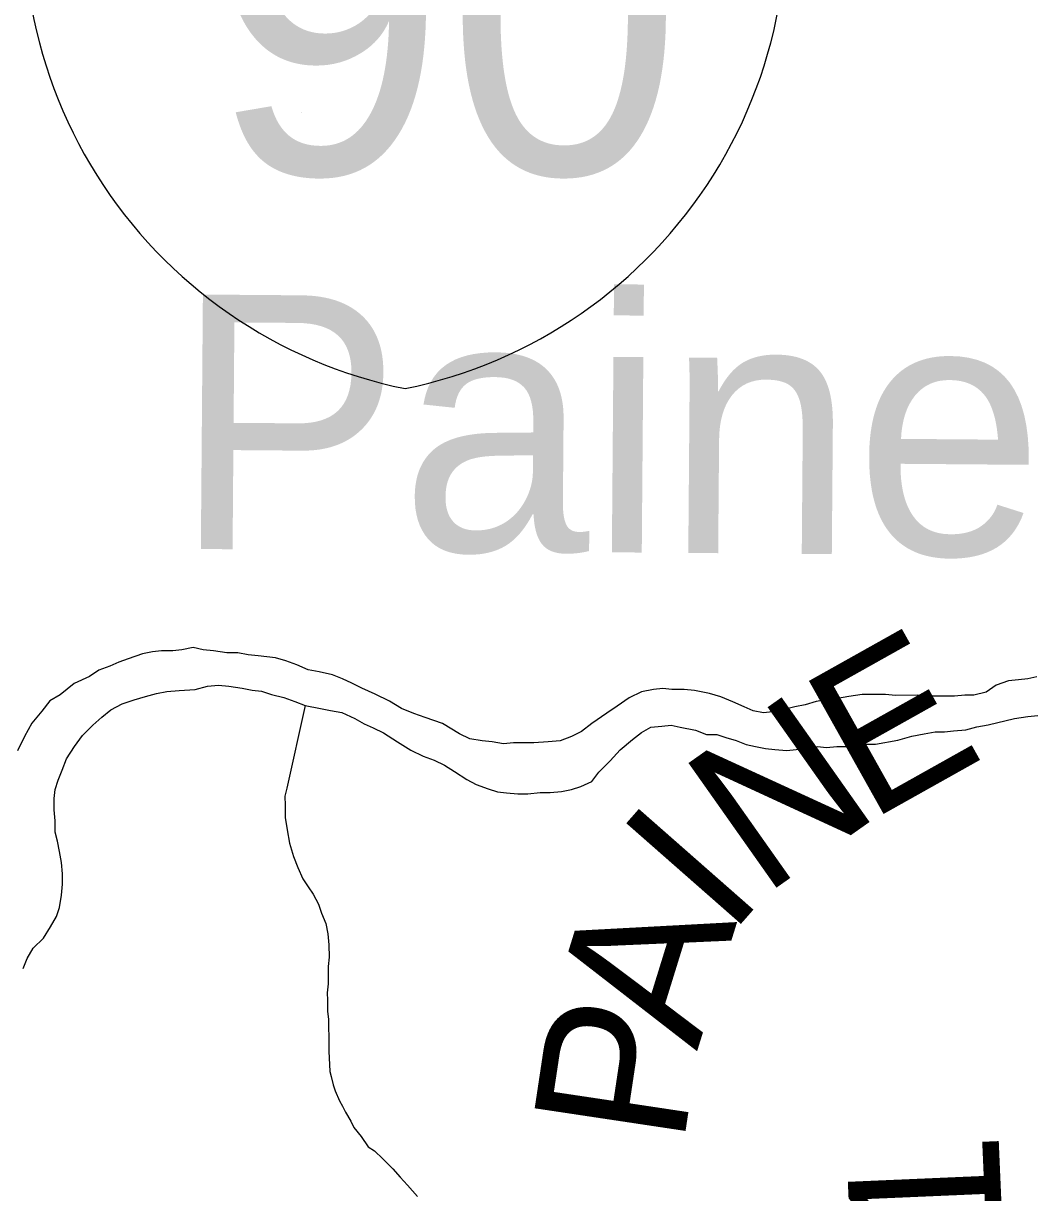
# Model space of a CAD drawing. Extents: x -59 to 82, y -3 to 49.
# Drawn here: x -48.5858 to -48.2103, y 45.296 to 45.7315 of the extents above; entities that cross this region are included whole.
import ezdxf

# ---------------------------------------------------------------- set-up
doc = ezdxf.new("R2010")
doc.units = 0
for name, color, linetype in [('GM_X_County_Road_Text', 7, 'Continuous'), ('GM_X_Interstate_Location', 7, 'Continuous'), ('GM_X_Interstate_Shield', 7, 'Continuous'), ('GM_X_Minor_River', 7, 'Continuous'), ('GM_X_Minor_River_Text', 7, 'Continuous')]:
    doc.layers.add(name, color=color, linetype=linetype)

msp = doc.modelspace()

# ---------------------------------------------------------------- linework, layer by layer
at = {"layer": 'GM_X_Interstate_Shield'}
for centre, start, end in [((-48.40812, 45.76941), 165.8066, 258.463), ((-48.47914, 45.76941), 281.537, 14.1934)]:
    msp.add_arc(centre, 0.17756, start, end, dxfattribs=at)
at = {"layer": 'GM_X_Minor_River'}
for p, q in [((-48.54148, 45.49666), (-48.54678, 45.49476)), ((-48.5377, 45.49743), (-48.54148, 45.49666)), ((-48.53429, 45.49781), (-48.5377, 45.49743)), ((-48.53013, 45.49782), (-48.53429, 45.49781)), ((-48.52672, 45.4982), (-48.53013, 45.49782)), ((-48.52256, 45.49897), (-48.52672, 45.4982)), ((-48.51877, 45.49821), (-48.52256, 45.49897)), ((-48.51499, 45.49784), (-48.51877, 45.49821)), ((-48.51006, 45.49709), (-48.51499, 45.49784)), ((-48.5059, 45.4971), (-48.51006, 45.49709)), ((-48.50211, 45.49635), (-48.5059, 45.4971)), ((-48.49833, 45.49598), (-48.50211, 45.49635)), ((-48.49189, 45.49523), (-48.49833, 45.49598)), ((-48.4881, 45.4941), (-48.49189, 45.49523)), ((-48.55359, 45.49209), (-48.55775, 45.49057)), ((-48.55018, 45.49361), (-48.55359, 45.49209)), ((-48.54678, 45.49476), (-48.55018, 45.49361)), ((-48.48393, 45.49259), (-48.4881, 45.4941)), ((-48.47977, 45.4907), (-48.48393, 45.49259)), ((-48.56115, 45.48829), (-48.56683, 45.48563)), ((-48.55775, 45.49057), (-48.56115, 45.48829)), ((-48.4756, 45.48995), (-48.47977, 45.4907)), ((-48.47067, 45.48882), (-48.4756, 45.48995)), ((-48.46689, 45.48731), (-48.47067, 45.48882)), ((-48.46347, 45.4858), (-48.46689, 45.48731)), ((-48.21892, 45.48658), (-48.22346, 45.48506)), ((-48.21514, 45.48697), (-48.21892, 45.48658)), ((-48.21173, 45.48735), (-48.21514, 45.48697)), ((-48.20833, 45.48812), (-48.21173, 45.48735)), ((-48.56683, 45.48563), (-48.57212, 45.48145)), ((-48.53615, 45.48188), (-48.53237, 45.48265)), ((-48.53237, 45.48265), (-48.52783, 45.48304)), ((-48.52783, 45.48304), (-48.52177, 45.48343)), ((-48.52177, 45.48343), (-48.51723, 45.48457)), ((-48.51723, 45.48457), (-48.51307, 45.48496)), ((-48.51307, 45.48496), (-48.50928, 45.48458)), ((-48.50928, 45.48458), (-48.50436, 45.48384)), ((-48.50436, 45.48384), (-48.50057, 45.48308)), ((-48.50057, 45.48308), (-48.49716, 45.48271)), ((-48.49716, 45.48271), (-48.49337, 45.48158)), ((-48.45968, 45.48391), (-48.46347, 45.4858)), ((-48.45476, 45.48164), (-48.45968, 45.48391)), ((-48.35558, 45.48256), (-48.36011, 45.48028)), ((-48.35104, 45.48333), (-48.35558, 45.48256)), ((-48.34763, 45.48372), (-48.35104, 45.48333)), ((-48.34422, 45.48334), (-48.34763, 45.48372)), ((-48.33968, 45.48335), (-48.34422, 45.48334)), ((-48.33589, 45.48298), (-48.33968, 45.48335)), ((-48.33021, 45.48185), (-48.33589, 45.48298)), ((-48.22724, 45.4824), (-48.23178, 45.48125)), ((-48.22346, 45.48506), (-48.22724, 45.4824)), ((-48.5759, 45.47917), (-48.57892, 45.47537)), ((-48.57212, 45.48145), (-48.5759, 45.47917)), ((-48.55318, 45.47579), (-48.54902, 45.47807)), ((-48.54902, 45.47807), (-48.54448, 45.4796)), ((-48.54448, 45.4796), (-48.54031, 45.48074)), ((-48.54031, 45.48074), (-48.53615, 45.48188)), ((-48.49337, 45.48158), (-48.48883, 45.48045)), ((-48.48883, 45.48045), (-48.48466, 45.47894)), ((-48.48466, 45.47894), (-48.48087, 45.47743)), ((-48.44945, 45.479), (-48.45476, 45.48164)), ((-48.4449, 45.47635), (-48.44945, 45.479)), ((-48.36011, 45.48028), (-48.36465, 45.47724)), ((-48.32604, 45.48072), (-48.33021, 45.48185)), ((-48.3215, 45.47883), (-48.32604, 45.48072)), ((-48.31733, 45.47694), (-48.3215, 45.47883)), ((-48.29462, 45.47774), (-48.2984, 45.47697)), ((-48.29046, 45.47888), (-48.29462, 45.47774)), ((-48.28629, 45.47965), (-48.29046, 45.47888)), ((-48.28251, 45.48003), (-48.28629, 45.47965)), ((-48.27834, 45.4808), (-48.28251, 45.48003)), ((-48.27343, 45.48156), (-48.27834, 45.4808)), ((-48.26472, 45.48158), (-48.27343, 45.48156)), ((-48.26093, 45.48121), (-48.26472, 45.48158)), ((-48.2526, 45.48122), (-48.26093, 45.48121)), ((-48.24844, 45.48085), (-48.2526, 45.48122)), ((-48.23897, 45.48086), (-48.24844, 45.48085)), ((-48.23519, 45.48125), (-48.23897, 45.48086)), ((-48.23178, 45.48125), (-48.23519, 45.48125)), ((-48.57892, 45.47537), (-48.58269, 45.47081)), ((-48.55658, 45.47313), (-48.55318, 45.47579)), ((-48.48087, 45.47743), (-48.48764, 45.44668)), ((-48.48087, 45.47743), (-48.47519, 45.4763)), ((-48.47519, 45.4763), (-48.4714, 45.47555)), ((-48.4714, 45.47555), (-48.46724, 45.4748)), ((-48.46724, 45.4748), (-48.46231, 45.47253)), ((-48.44036, 45.47446), (-48.4449, 45.47635)), ((-48.43619, 45.47295), (-48.44036, 45.47446)), ((-48.36843, 45.47458), (-48.3741, 45.47078)), ((-48.36465, 45.47724), (-48.36843, 45.47458)), ((-48.31392, 45.47543), (-48.31733, 45.47694)), ((-48.31013, 45.47468), (-48.31392, 45.47543)), ((-48.30672, 45.47506), (-48.31013, 45.47468)), ((-48.30294, 45.47583), (-48.30672, 45.47506)), ((-48.2984, 45.47697), (-48.30294, 45.47583)), ((-48.2117, 45.47333), (-48.20792, 45.47371)), ((-48.58269, 45.47081), (-48.58533, 45.46588)), ((-48.56376, 45.4663), (-48.55998, 45.47009)), ((-48.55998, 45.47009), (-48.55658, 45.47313)), ((-48.46231, 45.47253), (-48.4589, 45.47064)), ((-48.4589, 45.47064), (-48.45549, 45.46913)), ((-48.45549, 45.46913), (-48.4517, 45.46724)), ((-48.42975, 45.47069), (-48.43619, 45.47295)), ((-48.42331, 45.46691), (-48.42975, 45.47069)), ((-48.3741, 45.47078), (-48.37788, 45.46774)), ((-48.35554, 45.4674), (-48.35214, 45.4693)), ((-48.35214, 45.4693), (-48.34798, 45.46969)), ((-48.34798, 45.46969), (-48.34457, 45.47007)), ((-48.34457, 45.47007), (-48.34116, 45.46932)), ((-48.34116, 45.46932), (-48.33548, 45.46819)), ((-48.23478, 45.46836), (-48.23062, 45.4695)), ((-48.23062, 45.4695), (-48.22646, 45.47027)), ((-48.22646, 45.47027), (-48.21662, 45.47256)), ((-48.21662, 45.47256), (-48.2117, 45.47333)), ((-48.58533, 45.46588), (-48.58797, 45.46057)), ((-48.56678, 45.46212), (-48.56376, 45.4663)), ((-48.4517, 45.46724), (-48.44639, 45.46384)), ((-48.41952, 45.46502), (-48.42331, 45.46691)), ((-48.41497, 45.46427), (-48.41952, 45.46502)), ((-48.38166, 45.46584), (-48.38583, 45.46432)), ((-48.37788, 45.46774), (-48.38166, 45.46584)), ((-48.36348, 45.46094), (-48.35895, 45.46474)), ((-48.35895, 45.46474), (-48.35554, 45.4674)), ((-48.33548, 45.46819), (-48.33131, 45.46668)), ((-48.33131, 45.46668), (-48.32753, 45.46669)), ((-48.32753, 45.46669), (-48.32412, 45.46556)), ((-48.32412, 45.46556), (-48.32033, 45.46443)), ((-48.26014, 45.46453), (-48.25484, 45.46605)), ((-48.25484, 45.46605), (-48.2503, 45.46682)), ((-48.2503, 45.46682), (-48.24614, 45.46758)), ((-48.24614, 45.46758), (-48.24273, 45.46759)), ((-48.24273, 45.46759), (-48.23933, 45.46797)), ((-48.23933, 45.46797), (-48.23478, 45.46836)), ((-48.56979, 45.45757), (-48.56678, 45.46212)), ((-48.44639, 45.46384), (-48.44147, 45.46081)), ((-48.44147, 45.46081), (-48.43692, 45.45855)), ((-48.41119, 45.4639), (-48.41497, 45.46427)), ((-48.40702, 45.46314), (-48.41119, 45.4639)), ((-48.40324, 45.46353), (-48.40702, 45.46314)), ((-48.39983, 45.46354), (-48.40324, 45.46353)), ((-48.39567, 45.46354), (-48.39983, 45.46354)), ((-48.39037, 45.46393), (-48.39567, 45.46354)), ((-48.38583, 45.46432), (-48.39037, 45.46393)), ((-48.36726, 45.45677), (-48.36348, 45.46094)), ((-48.32033, 45.46443), (-48.31654, 45.46292)), ((-48.31654, 45.46292), (-48.31313, 45.46217)), ((-48.31313, 45.46217), (-48.30935, 45.46141)), ((-48.30935, 45.46141), (-48.30594, 45.46104)), ((-48.30594, 45.46104), (-48.3014, 45.46067)), ((-48.3014, 45.46067), (-48.29799, 45.46105)), ((-48.29799, 45.46105), (-48.2942, 45.46144)), ((-48.2942, 45.46144), (-48.29004, 45.4622)), ((-48.29004, 45.4622), (-48.28663, 45.46183)), ((-48.28663, 45.46183), (-48.28285, 45.46221)), ((-48.28285, 45.46221), (-48.27831, 45.46222)), ((-48.27831, 45.46222), (-48.27301, 45.46299)), ((-48.27301, 45.46299), (-48.26847, 45.463)), ((-48.26847, 45.463), (-48.26014, 45.46453)), ((-48.5713, 45.4534), (-48.56979, 45.45757)), ((-48.43692, 45.45855), (-48.43275, 45.45704)), ((-48.43275, 45.45704), (-48.42896, 45.45515)), ((-48.37141, 45.45259), (-48.36726, 45.45677)), ((-48.57281, 45.4496), (-48.5713, 45.4534)), ((-48.42896, 45.45515), (-48.42517, 45.45288)), ((-48.42517, 45.45288), (-48.42062, 45.44985)), ((-48.37406, 45.44917), (-48.37141, 45.45259)), ((-48.57393, 45.44619), (-48.57281, 45.4496)), ((-48.42062, 45.44985), (-48.41721, 45.44796)), ((-48.41721, 45.44796), (-48.41266, 45.44645)), ((-48.38162, 45.44613), (-48.37822, 45.44727)), ((-48.37822, 45.44727), (-48.37406, 45.44917)), ((-48.57431, 45.44277), (-48.57393, 45.44619)), ((-48.48764, 45.44668), (-48.48837, 45.44364)), ((-48.48837, 45.44364), (-48.48835, 45.44022)), ((-48.41266, 45.44645), (-48.40926, 45.44532)), ((-48.40926, 45.44532), (-48.40585, 45.44495)), ((-48.40585, 45.44495), (-48.40168, 45.44458)), ((-48.40168, 45.44458), (-48.3979, 45.44458)), ((-48.3979, 45.44458), (-48.39336, 45.44497)), ((-48.39336, 45.44497), (-48.38957, 45.44498)), ((-48.38957, 45.44498), (-48.38541, 45.44536)), ((-48.38541, 45.44536), (-48.38162, 45.44613)), ((-48.5743, 45.43861), (-48.57431, 45.44277)), ((-48.57391, 45.43443), (-48.5743, 45.43861)), ((-48.48835, 45.44022), (-48.48831, 45.43566)), ((-48.5739, 45.43027), (-48.57391, 45.43443)), ((-48.48831, 45.43566), (-48.48751, 45.4311)), ((-48.57314, 45.42685), (-48.5739, 45.43027)), ((-48.48751, 45.4311), (-48.48671, 45.42617)), ((-48.57237, 45.42306), (-48.57314, 45.42685)), ((-48.48671, 45.42617), (-48.48515, 45.42124)), ((-48.57161, 45.4189), (-48.57237, 45.42306)), ((-48.48515, 45.42124), (-48.4836, 45.41707)), ((-48.57122, 45.41473), (-48.57161, 45.4189)), ((-48.4836, 45.41707), (-48.48167, 45.4129)), ((-48.57121, 45.41094), (-48.57122, 45.41473)), ((-48.48167, 45.4129), (-48.47975, 45.40988)), ((-48.57158, 45.40677), (-48.57121, 45.41094)), ((-48.47975, 45.40988), (-48.47783, 45.40723)), ((-48.57233, 45.40221), (-48.57158, 45.40677)), ((-48.47783, 45.40723), (-48.4759, 45.40344)), ((-48.57346, 45.3988), (-48.57233, 45.40221)), ((-48.4759, 45.40344), (-48.47473, 45.40003)), ((-48.47473, 45.40003), (-48.47318, 45.39624)), ((-48.57836, 45.39083), (-48.57572, 45.39501)), ((-48.57572, 45.39501), (-48.57346, 45.3988)), ((-48.47318, 45.39624), (-48.47239, 45.39245)), ((-48.58214, 45.38703), (-48.57836, 45.39083)), ((-48.47239, 45.39245), (-48.47198, 45.38827)), ((-48.5844, 45.38324), (-48.58214, 45.38703)), ((-48.47198, 45.38827), (-48.47194, 45.38371)), ((-48.58591, 45.37944), (-48.5844, 45.38324)), ((-48.47194, 45.38371), (-48.47229, 45.38029)), ((-48.47229, 45.38029), (-48.47226, 45.37687)), ((-48.47224, 45.37383), (-48.47259, 45.3704)), ((-48.47226, 45.37687), (-48.47224, 45.37383)), ((-48.47259, 45.3704), (-48.47257, 45.36774)), ((-48.47257, 45.36774), (-48.47254, 45.36356)), ((-48.47254, 45.36356), (-48.47213, 45.36052)), ((-48.47213, 45.36052), (-48.47211, 45.35748)), ((-48.47211, 45.35748), (-48.47208, 45.35406)), ((-48.47208, 45.35406), (-48.47205, 45.35102)), ((-48.47205, 45.35102), (-48.47204, 45.34874)), ((-48.47204, 45.34874), (-48.4716, 45.34115)), ((-48.4716, 45.34115), (-48.4712, 45.33925)), ((-48.4712, 45.33925), (-48.47042, 45.33621)), ((-48.47042, 45.33621), (-48.46964, 45.33394)), ((-48.46964, 45.33394), (-48.46809, 45.33015)), ((-48.46809, 45.33015), (-48.46693, 45.32826)), ((-48.46693, 45.32826), (-48.46578, 45.32599)), ((-48.46578, 45.32599), (-48.46385, 45.32258)), ((-48.46385, 45.32258), (-48.46269, 45.32031)), ((-48.46269, 45.32031), (-48.46001, 45.31691)), ((-48.46001, 45.31691), (-48.45732, 45.31313)), ((-48.45732, 45.31313), (-48.45503, 45.31162)), ((-48.45503, 45.31162), (-48.45197, 45.3086)), ((-48.45197, 45.3086), (-48.45005, 45.30672)), ((-48.45005, 45.30672), (-48.44814, 45.30483)), ((-48.44814, 45.30483), (-48.44546, 45.30181)), ((-48.44546, 45.30181), (-48.44277, 45.29879)), ((-48.44277, 45.29879), (-48.43894, 45.29463))]:
    msp.add_line(p, q, dxfattribs=at)

# ---------------------------------------------------------------- texts
at = {"layer": 'GM_X_County_Road_Text'}
for s, height, rotation, p in [('E', 0.05682, 29.2665, (-48.27086, 45.43398)), ('N', 0.05682, 35.2108, (-48.3104, 45.40598)), ('I', 0.05682, 48.6951, (-48.32318, 45.39081)), ('A', 0.05682, 72.7966, (-48.3349, 45.34852)), ('P', 0.05682, 81.454, (-48.34009, 45.31282)), ('C-221', 0.056818, 92.4773, (-48.21372, 45.11217))]:
    msp.add_text(s, height=height, rotation=rotation, dxfattribs=at).set_placement(p)
at = {"layer": 'GM_X_Interstate_Location'}
msp.add_text('90', height=0.000189, rotation=0, dxfattribs=at).set_placement((-48.48235, 45.69819))
at = {"layer": 'GM_X_Interstate_Shield'}
msp.add_text('90', height=0.118371, dxfattribs=at).set_placement((-48.51637, 45.67534))
at = {"layer": 'GM_X_Minor_River_Text'}
msp.add_text('Paine', height=0.094769, rotation=359.5374, dxfattribs=at).set_placement((-48.53009, 45.5358))

doc.saveas('drawing.dxf')
